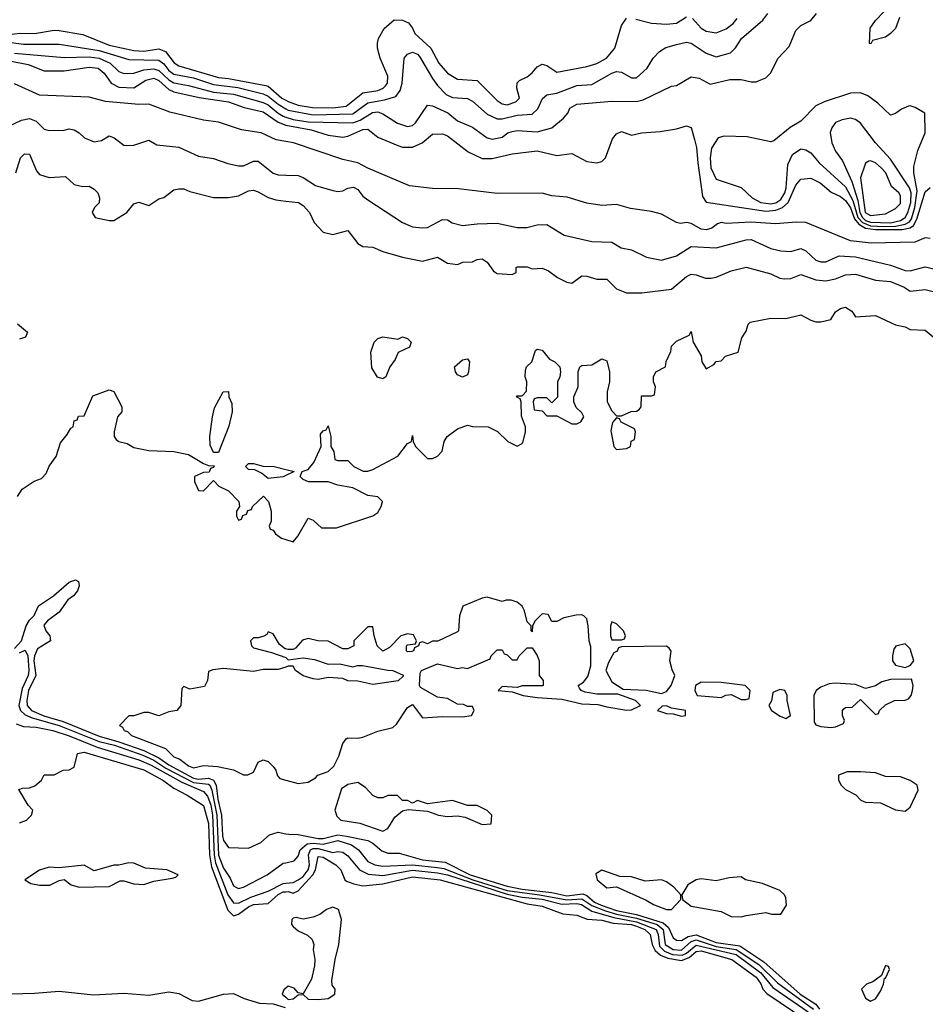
# Model space of a CAD drawing. Header units: inches. Extents: x 2348352 to 2479776, y 460422 to 613655.
# Tile 404 of 590: x 2418931 to 2422570, y 553590 to 557545. Entities that reach past the tile are written whole.
import ezdxf

# ---------------------------------------------------------------- set-up
doc = ezdxf.new("R2010")
doc.units = ezdxf.units.IN
doc.header["$MEASUREMENT"] = 0
doc.layers.add('C4515', color=7, linetype='Continuous')
doc.layers.add('C4525', color=7, linetype='Continuous')

msp = doc.modelspace()

# ---------------------------------------------------------------- linework, layer by layer
at = {"layer": 'C4515', "color": 4}
for points, elevation in [([(2418559.1, 557559.1), (2418585.7, 557530), (2418630, 557500.2), (2418665.7, 557485.7), (2418946.6, 557446.6), (2419090, 557446.9), (2419250, 557421.3), (2419370, 557384.7), (2419490, 557382.4), (2419510, 557367.7), (2419530, 557341.3), (2419550, 557325.8), (2419630, 557311), (2419710, 557285.2), (2419807.2, 557272.8), (2419910, 557246.8), (2419930, 557238), (2419970, 557205), (2420000, 557187.3)], 72), ([(2418643.4, 557563.4), (2418672.2, 557530), (2418690, 557518.5), (2418770, 557497.7), (2418890, 557486), (2418930.3, 557490.3), (2418990, 557488.9), (2419070, 557502.4), (2419090, 557501.6), (2419184.9, 557484.9), (2419290, 557442.6), (2419390, 557420.7), (2419430, 557418.6), (2419490, 557427.9), (2419516.9, 557416.9), (2419552, 557372), (2419570, 557359), (2419730, 557312.7), (2419770, 557309.4), (2419920.4, 557280.4), (2419930, 557277.3), (2419984.9, 557230), (2420000, 557221.9)], 76), ([(2418910, 557411.1), (2419110, 557392.9), (2419210, 557395.4), (2419250, 557390.9), (2419294, 557370), (2419330, 557337.1), (2419350, 557328.2), (2419390, 557330.3), (2419430, 557343.6), (2419470, 557347.5), (2419490, 557341.2), (2419530, 557302.9), (2419550, 557291.8), (2419610, 557281.1), (2419710, 557253.9), (2419790, 557245.2), (2419910, 557212.8), (2419930, 557202.9), (2419969.1, 557169.1), (2419990, 557157.4), (2420000, 557154)], 68), ([(2418890, 557379.3), (2418964.5, 557364.5), (2419030, 557339.5), (2419110, 557339.6), (2419210, 557353.8), (2419246, 557350), (2419270, 557330.4), (2419298.9, 557290), (2419330, 557273.4), (2419390, 557271.3), (2419437.8, 557302.2), (2419470, 557310.2), (2419490, 557300.2), (2419530, 557264.9), (2419550, 557255.6), (2419652.5, 557232.5), (2419770, 557215.4), (2419832.7, 557192.7), (2419910, 557175.2), (2419970, 557133.7), (2420000, 557121.5)], 64), ([(2420000, 557055.3), (2419961.8, 557061.8), (2419901, 557090), (2419822.4, 557102.4), (2419730, 557133.7), (2419670, 557141.7), (2419533.9, 557173.9), (2419450, 557205.3), (2419410, 557204), (2419276.5, 557216.5), (2419210, 557234), (2419010, 557242.3), (2418910, 557287.2)], 56), ([(2418890, 557119.1), (2418938, 557142), (2418970, 557147.7), (2418997.5, 557137.5), (2419030, 557104.9), (2419050, 557100.5), (2419110, 557101), (2419130, 557106), (2419150, 557102.8), (2419170, 557091), (2419191.3, 557070), (2419230, 557054), (2419260.2, 557059.8), (2419290, 557078), (2419310.9, 557070.9), (2419350, 557041), (2419359.8, 557039.8), (2419390, 557040.7), (2419450, 557061), (2419482.5, 557042.5), (2419570, 557033.4), (2419650, 556997.3), (2419710, 556987.3), (2419766.9, 556966.9), (2419810, 556957.3), (2419830, 556957.3), (2419870, 556976.3), (2419890, 556976.3), (2419950, 556928.2), (2419970, 556921.6), (2420000, 556920.5)], 52), ([(2418915.1, 556930), (2418934, 556990), (2418950, 557006), (2418970, 557004.7), (2418998, 556938), (2419010, 556922.8), (2419050, 556910.7), (2419114.8, 556914.8), (2419150, 556882.8), (2419184.7, 556875.3), (2419210, 556876), (2419230, 556864.7), (2419244.7, 556850), (2419251.3, 556830), (2419251, 556809), (2419232, 556790), (2419222, 556770), (2419234, 556750), (2419290, 556738), (2419310, 556738), (2419362, 556770), (2419390, 556804.7), (2419410, 556811.3), (2419450, 556798), (2419490, 556824.7), (2419510, 556831.3), (2419550, 556861), (2419570, 556866), (2419590, 556866), (2419614.4, 556854.4), (2419710, 556830.7), (2419770, 556831), (2419810, 556837.3), (2419850, 556857.3), (2419870, 556860.7), (2419890, 556854), (2419930, 556830.5), (2419960.7, 556820.7), (2420000, 556816.1)], 48), ([(2418922.8, 556322.8), (2418962, 556290), (2418954, 556270), (2418930, 556262)], 44), ([(2418922, 555630), (2418941.2, 555658.8), (2418989.1, 555690.9), (2419018, 555702), (2419038, 555722), (2419049.1, 555750.9), (2419078, 555790), (2419094.6, 555845.4), (2419122, 555878), (2419136.4, 555903.6), (2419146, 555910), (2419150, 555934), (2419162, 555938), (2419167.3, 555952.7), (2419190, 555954), (2419225.6, 556034.4), (2419290, 556058), (2419310, 556052), (2419342, 555990), (2419342, 555970), (2419324.7, 555950), (2419310.8, 555890), (2419311, 555870), (2419318.8, 555858.8), (2419330, 555851), (2419362.5, 555842.5), (2419390, 555826), (2419450, 555814.8), (2419551, 555811), (2419610, 555798), (2419670, 555762), (2419690, 555754), (2419712.7, 555752.7), (2419710, 555746), (2419698, 555742), (2419692.7, 555727.3), (2419670, 555726), (2419634, 555710), (2419634, 555690), (2419650, 555654), (2419670, 555652), (2419710, 555694), (2419731.6, 555671.6), (2419770, 555652), (2419812, 555610), (2419814, 555590), (2419802, 555570), (2419802, 555550), (2419810, 555534), (2419822, 555538), (2419827.3, 555552.7), (2419842, 555558), (2419847.3, 555572.7), (2419862, 555578), (2419866, 555590), (2419911.3, 555631.3), (2419931.3, 555610), (2419942, 555570), (2419942, 555530), (2419934, 555510), (2419938, 555498), (2419950, 555494), (2419959.6, 555479.6), (2419982.5, 555462.5), (2420000, 555456.7)], 44), ([(2420000, 555713.8), (2419990, 555709), (2419930, 555702), (2419903.1, 555723.1), (2419876.4, 555736.4), (2419850, 555738), (2419838, 555750), (2419850, 555762), (2419870, 555762), (2419910, 555750.8), (2419954, 555750), (2420000, 555738.5)], 44), ([(2418910, 555019.1), (2418937.7, 555050), (2418956.8, 555110), (2418970, 555133.4), (2418988.8, 555151.2), (2419006.6, 555190), (2419067.4, 555230), (2419130, 555285.2), (2419154.9, 555294.9), (2419167.9, 555287.9), (2419170.3, 555270.3), (2419163.6, 555250), (2419147.4, 555230), (2419125.1, 555214.9), (2419090, 555164.8), (2419043, 555130), (2419027.9, 555112.1), (2419036.4, 555090), (2419052.4, 555070), (2419054.9, 555050), (2419003, 555017), (2418990.8, 554990), (2418987.9, 554970), (2418995.9, 554910), (2418966.5, 554850), (2418959.2, 554810), (2418960.6, 554790), (2418979, 554770), (2419028.1, 554748.1), (2419106.3, 554726.3), (2419250, 554666.9), (2419330, 554644.2), (2419430, 554608.6), (2419490, 554579.8), (2419530, 554551), (2419630, 554497.7), (2419650, 554494.5), (2419690, 554498.6), (2419710, 554490.1), (2419720.8, 554470), (2419726.6, 554413.4), (2419741.4, 554350), (2419745.8, 554265.8), (2419750, 554248.2), (2419770, 554219.3), (2419850, 554217.3), (2419900.2, 554239.8), (2419935.3, 554270), (2419970, 554280.5), (2420000, 554275)], 36), ([(2420000, 555017.6), (2419998, 555018), (2419975.3, 555035.3), (2419950, 555078), (2419930, 555086), (2419924.7, 555075.3), (2419911.6, 555068.4), (2419890, 555062), (2419870, 555062), (2419858, 555050), (2419862, 555030), (2419870, 555022), (2419942.8, 555002.8), (2420000, 554982.7)], 44), ([(2418930, 555000.9), (2418952.8, 555012.8), (2418963.5, 554990), (2418968.2, 554930), (2418964.7, 554910), (2418941.6, 554858.4), (2418927.7, 554790), (2418934.4, 554770), (2418952.5, 554752.5), (2418980.5, 554740.5), (2419090, 554710.1), (2419250, 554645), (2419312, 554630), (2419425.7, 554590), (2419470.1, 554570.1), (2419518.4, 554538.4), (2419630, 554480.5), (2419690, 554474.3), (2419695.2, 554470), (2419703.6, 554450), (2419722.9, 554350), (2419730, 554188.2), (2419750, 554136.4), (2419776.7, 554096.7), (2419790, 554064.9), (2419799.9, 554059.9), (2419810, 554055.5), (2419830, 554060.4), (2419925.2, 554110), (2419990, 554156), (2420000, 554158.2)], 32), ([(2420000, 554944.5), (2419970, 554934), (2419910, 554934.5), (2419870, 554927), (2419750, 554938), (2419707.3, 554932.7), (2419690, 554926), (2419686, 554890), (2419674, 554866), (2419615.3, 554855.3), (2419590, 554866), (2419582, 554858), (2419578.8, 554790), (2419562, 554770), (2419530, 554764), (2419490, 554749), (2419450, 554762), (2419430, 554762), (2419390, 554748.7), (2419370, 554748), (2419332, 554710), (2419343.5, 554703.5), (2419350.8, 554690), (2419364.9, 554684.9), (2419380.4, 554670), (2419517.4, 554617.4), (2419550, 554583.8), (2419574.3, 554574.3), (2419610, 554547.8), (2419630, 554539.2), (2419670, 554549.3), (2419725.4, 554545.4), (2419790, 554531.3), (2419830, 554511.3), (2419848.4, 554511.6), (2419870, 554522), (2419890, 554562), (2419910, 554571.3), (2419930, 554564.7), (2419950, 554544.7), (2419961, 554530), (2419967.1, 554507.1), (2419976.9, 554496.9), (2420000, 554490.3)], 44), ([(2418916.3, 554716.3), (2418945.8, 554705.8), (2418997.4, 554702.6), (2419064, 554690), (2419130, 554668.4), (2419242.6, 554622.6), (2419410, 554571.4), (2419459, 554550), (2419582, 554482), (2419670, 554444.9), (2419686.2, 554426.2), (2419699.4, 554390), (2419706.1, 554350), (2419711.9, 554190), (2419718.1, 554158.1), (2419767.3, 554030), (2419790, 553997), (2419810, 553995.6), (2419859.9, 554020.1), (2419930, 554043.6), (2419990, 554074.3), (2420000, 554075.6)], 28), ([(2418930, 554319.3), (2418959, 554330), (2418978, 554350), (2418984, 554370), (2418965.2, 554390), (2418927.3, 554452.7), (2418942, 554458), (2418970, 554458.8), (2418992.1, 554467.9), (2419019, 554490), (2419030, 554512), (2419070, 554511.3), (2419106, 554530), (2419130, 554532), (2419150, 554542), (2419163.2, 554596.8), (2419190, 554602), (2419430, 554532), (2419506, 554490), (2419550, 554458), (2419604, 554430), (2419670, 554388), (2419690, 554316), (2419694.4, 554190), (2419702.4, 554142.4), (2419767.9, 553967.9), (2419790, 553944.5), (2419810, 553951.3), (2419850, 553981.1), (2419870, 553990.2), (2419930, 553994.4), (2419969.4, 554030.6), (2419990, 554040.9), (2420000, 554041.6)], 24), ([(2418850, 553631), (2418990, 553634.7), (2419090, 553642.7), (2419228.2, 553628.2), (2419350, 553634.5), (2419450, 553626.4), (2419530, 553639.3), (2419570, 553632.5), (2419624.7, 553604.7), (2419650, 553601.8), (2419750.3, 553630.3), (2419790, 553632.4), (2419833.3, 553613.3), (2419894.8, 553594.8), (2419950, 553591), (2419997.4, 553577.4)], 16), ([(2420000, 553653.8), (2419992.7, 553647.3), (2419986.4, 553630), (2420000, 553617.8)], 24)]:
    msp.add_lwpolyline(points, dxfattribs=dict(at, elevation=elevation))
for points, elevation in [([(2419710, 555806), (2419696.4, 555836.4), (2419695.3, 555870), (2419705.2, 555950), (2419713.6, 555986.4), (2419748.7, 556050), (2419770, 556052), (2419772, 556030), (2419783.6, 556003.6), (2419784.7, 555970), (2419772, 555912), (2419730, 555806)], 44), ([(2419370, 554157.6), (2419330, 554148.7), (2419310, 554149), (2419230, 554125.2), (2419190, 554149), (2419090, 554137.2), (2419050, 554141.2), (2419010, 554129), (2418952, 554090), (2418975.3, 554075.3), (2419010, 554068.2), (2419051.9, 554068.1), (2419090, 554086.8), (2419110, 554091), (2419138, 554070), (2419170, 554060.4), (2419290, 554062.8), (2419334.6, 554085.4), (2419350, 554086), (2419390, 554073.4), (2419430, 554070.8), (2419470, 554084.9), (2419544, 554096), (2419559, 554101), (2419568, 554110), (2419522, 554130), (2419436.9, 554136.9), (2419390, 554156.9)], 24)]:
    msp.add_lwpolyline(points, close=True, dxfattribs=dict(at, elevation=elevation))
at = {"layer": 'C4525', "color": 4}
for points, elevation in [([(2420000, 557154), (2420030, 557144), (2420090, 557135.3), (2420270, 557130.2), (2420299.1, 557140.9), (2420348.2, 557171.8), (2420370, 557174.3), (2420390, 557166.4), (2420449.3, 557129.3), (2420490, 557116.5), (2420510, 557120.4), (2420522, 557130), (2420570, 557201), (2420590, 557199.1), (2420651.3, 557171.3), (2420690, 557139.1), (2420750, 557113.4), (2420810, 557070.6), (2420830, 557064.4), (2420870, 557072.7), (2420893.2, 557090), (2420910, 557096.5), (2420930, 557099.5), (2421010, 557094.9), (2421069.7, 557110.3), (2421116, 557150), (2421133.2, 557170), (2421141.2, 557190), (2421170, 557205.5), (2421310, 557218), (2421410, 557216.4), (2421436.3, 557223.7), (2421550, 557278), (2421570, 557281), (2421630, 557314.8), (2421662, 557310), (2421706, 557286), (2421784.7, 557304.7), (2421830, 557304.7), (2421870, 557296), (2421890, 557296), (2421910, 557302.8), (2421930, 557311.3), (2421948.7, 557330), (2421979, 557390), (2422023.2, 557436.8), (2422050, 557501), (2422070, 557521), (2422110, 557542), (2422133.2, 557570)], 68), ([(2420000, 557187.3), (2420010, 557181.5), (2420110, 557162.3), (2420270, 557167.3), (2420330, 557211.3), (2420397.1, 557222.9), (2420443, 557237), (2420460.1, 557259.9), (2420468.4, 557290), (2420475.6, 557390), (2420490, 557406), (2420510, 557414.9), (2420530, 557406.7), (2420537.7, 557397.7), (2420590, 557308.7), (2420610, 557280.4), (2420644.5, 557244.5), (2420670, 557232.7), (2420730, 557228.2), (2420750, 557217.1), (2420810, 557164.9), (2420850, 557146.7), (2420870, 557147.2), (2420930, 557160.9), (2420990, 557165.7), (2421013.7, 557186.3), (2421031.5, 557228.5), (2421050, 557243), (2421090, 557250.4), (2421170, 557280.7), (2421230, 557284), (2421310.7, 557330.7), (2421330, 557336.3), (2421350, 557334), (2421390, 557310.8), (2421410, 557310.8), (2421452.7, 557350), (2421477.2, 557390), (2421502.5, 557417.5), (2421527.3, 557432.7), (2421570, 557445.5), (2421610, 557454.4), (2421630, 557450.4), (2421690, 557410.6), (2421730, 557395.5), (2421787.9, 557412.1), (2421808.1, 557431.9), (2421832, 557470), (2421917.5, 557542.5), (2421938, 557570)], 72), ([(2420000, 557221.9), (2420010, 557216.5), (2420050, 557202.2), (2420108, 557192), (2420190, 557191), (2420242.5, 557197.5), (2420310, 557251.7), (2420370, 557260.9), (2420392, 557270), (2420400.7, 557279.3), (2420409.6, 557290), (2420410, 557318), (2420379.6, 557390), (2420369.5, 557430), (2420369.5, 557450.5), (2420373.2, 557470), (2420395.3, 557510), (2420435.3, 557544.7), (2420470, 557542.8), (2420493, 557533), (2420510, 557511.3), (2420519.1, 557490), (2420583.8, 557430), (2420615.5, 557370), (2420650, 557330.5), (2420690, 557306.7), (2420770, 557300.5), (2420850, 557220.5), (2420870, 557206.7), (2420890, 557203.1), (2420925.1, 557214.9), (2420939.3, 557230), (2420929.2, 557270), (2420930, 557291.3), (2420939.3, 557300.7), (2420970, 557314.8), (2420990, 557331), (2421010, 557356), (2421030, 557366.8), (2421050, 557361), (2421090, 557334.8), (2421210, 557357.6), (2421250, 557368.9), (2421289.5, 557390), (2421322.9, 557430), (2421350, 557522), (2421370, 557551.3)], 76), ([(2421407.3, 557547.3), (2421470.5, 557530.5), (2421530, 557526.4), (2421570, 557530.7), (2421610, 557556.3)], 76), ([(2421634.8, 557550), (2421670, 557510.6), (2421690, 557498.4), (2421730, 557492.7), (2421770, 557508), (2421798, 557530), (2421814, 557550)], 76), ([(2422466, 557554), (2422450.6, 557509.4), (2422430.8, 557489.2), (2422410, 557475.3), (2422358, 557462), (2422352, 557448), (2422346, 557450), (2422349.3, 557510.7), (2422370, 557542), (2422403.1, 557576.9)], 64), ([(2420000, 557121.5), (2420001.1, 557121.1), (2420102.4, 557102.4), (2420170, 557080.8), (2420230, 557072.9), (2420250, 557076.5), (2420310, 557104.4), (2420330, 557104.9), (2420370, 557073), (2420450, 557039.1), (2420470, 557033.4), (2420510, 557033), (2420549, 557050), (2420590, 557084.7), (2420630, 557086), (2420650, 557078.8), (2420733.8, 557013.8), (2420790, 556987), (2420830, 556987.2), (2420910, 557005.7), (2421010, 557018.7), (2421090, 556999.3), (2421150, 557007.7), (2421210, 556974.9), (2421250, 556970.4), (2421270, 556975.5), (2421284.5, 556990), (2421313.4, 557066.6), (2421330, 557086.8), (2421350, 557096), (2421390, 557081), (2421430, 557091), (2421504.7, 557095.3), (2421570, 557106), (2421610, 557118), (2421630, 557111.3), (2421643.4, 557063.4), (2421651.2, 557031.2), (2421655.6, 556970), (2421675.1, 556835.1), (2421690, 556812), (2421930, 556776.2), (2421970, 556779.2), (2421996, 556790), (2422019.8, 556810), (2422050, 556880.5), (2422070, 556903.8), (2422110, 556908.2), (2422147.3, 556890), (2422192.3, 556852.3), (2422230, 556834.3), (2422250, 556819.1), (2422270, 556789.1), (2422285.4, 556745.4), (2422303.4, 556723.4), (2422330, 556708), (2422370, 556701.5), (2422477.6, 556702.4), (2422510, 556708.5), (2422522.3, 556717.7), (2422536.9, 556743.1), (2422570, 556854), (2422590, 556870.4)], 64), ([(2422590, 556666.4), (2422570, 556668.2), (2422528.5, 556651.5), (2422352.1, 556647.9), (2422270, 556657.3), (2422090, 556730.4), (2422052, 556732), (2421970, 556724.6), (2421869, 556731), (2421770, 556726), (2421749.6, 556730.4), (2421734.6, 556725.4), (2421712.9, 556707.1), (2421690, 556701), (2421670, 556704), (2421630, 556726.8), (2421610, 556730.7), (2421586, 556726), (2421570, 556730.8), (2421510, 556764), (2421470, 556774.4), (2421386, 556786), (2421330, 556802), (2421270, 556798), (2421210, 556808), (2421131.7, 556831.7), (2421070, 556837), (2421030, 556848.4), (2420850, 556847.2), (2420694.2, 556865.8), (2420590, 556866.8), (2420497.5, 556877.5), (2420330, 556948.4), (2420290, 556970.3), (2420230, 556983.8), (2420030.8, 557050), (2420000, 557055.3)], 56), ([(2420000, 556920.5), (2420050, 556918.8), (2420070, 556911), (2420119.5, 556879.5), (2420190, 556858.4), (2420210, 556854.4), (2420230, 556857.1), (2420250, 556868), (2420272.7, 556872.7), (2420290, 556862.8), (2420310, 556836), (2420330, 556821), (2420470, 556730.6), (2420510, 556713), (2420550, 556708.2), (2420570, 556710.4), (2420630, 556742.8), (2420650, 556740.7), (2420668.5, 556728.5), (2420710, 556718), (2420770, 556725.5), (2420850, 556727.7), (2420930, 556710.4), (2420969.6, 556710.4), (2421010, 556720.7), (2421050, 556722.8), (2421119.1, 556679.1), (2421230, 556653.4), (2421310, 556650.7), (2421348.3, 556628.3), (2421390, 556620.7), (2421450, 556591), (2421510, 556578.8), (2421570, 556596.3), (2421630, 556634.4), (2421730, 556628.8), (2421850, 556661.3), (2421870, 556662), (2421950, 556626.4), (2421990, 556617.1), (2422030, 556613.4), (2422070, 556625.5), (2422090, 556616.3), (2422130, 556579.3), (2422150, 556572.4), (2422170, 556572.7), (2422224.2, 556595.8), (2422290, 556592.7), (2422430, 556558.3), (2422490, 556537), (2422510, 556535.8), (2422570, 556552.4), (2422610, 556543)], 52), ([(2420000, 556816.1), (2420051.3, 556810), (2420070, 556798.8), (2420096, 556770), (2420114.8, 556730), (2420150, 556690.8), (2420190, 556682), (2420250, 556698.8), (2420290, 556646), (2420310, 556634), (2420350, 556630.6), (2420390, 556613.4), (2420470, 556590.7), (2420550, 556574.8), (2420610, 556590.8), (2420650, 556567.3), (2420690, 556561), (2420711.3, 556571.3), (2420750, 556572), (2420770, 556582), (2420790, 556584.7), (2420810, 556571), (2420835.3, 556535.3), (2420850, 556526), (2420910, 556522), (2420926, 556530), (2420926, 556550), (2420930, 556552), (2420970, 556552), (2420990, 556544.7), (2421030, 556546.8), (2421055.9, 556535.9), (2421092, 556510), (2421130, 556491), (2421150, 556486), (2421190, 556516), (2421210, 556514.8), (2421250, 556502.8), (2421290, 556502.8), (2421330, 556464), (2421370, 556448), (2421431.7, 556448.3), (2421550, 556462.8), (2421610, 556514), (2421630, 556522.8), (2421650, 556520.7), (2421687.1, 556507.1), (2421710, 556507.3), (2421730, 556510.7), (2421790, 556536), (2421850, 556550.7), (2421950, 556524), (2421986.2, 556506.2), (2422003.4, 556503.4), (2422030, 556504.9), (2422070, 556522), (2422130, 556499.3), (2422170, 556496.4), (2422210, 556503.8), (2422250, 556520.5), (2422290, 556523), (2422370, 556498), (2422430, 556492.7), (2422486, 556470), (2422510, 556454.8), (2422570, 556460.5), (2422630, 556446.8)], 48), ([(2420000, 555456.7), (2420030, 555446.8), (2420049.2, 555470), (2420090, 555542), (2420110, 555534), (2420143.6, 555503.6), (2420203.6, 555503.6), (2420350, 555551.3), (2420370, 555564.7), (2420384, 555590), (2420388.7, 555610), (2420370, 555628.7), (2420330, 555633.2), (2420270, 555664), (2420210, 555675.3), (2420170, 555688.7), (2420092, 555688), (2420070, 555698), (2420058, 555710), (2420066, 555730), (2420090, 555738), (2420113.6, 555766.4), (2420142, 555830), (2420140.4, 555879.6), (2420150, 555894), (2420162, 555898), (2420170, 555914), (2420182, 555870), (2420182, 555830), (2420194, 555810), (2420198, 555778), (2420210, 555774), (2420250, 555774), (2420274, 555750), (2420311.6, 555731.6), (2420330, 555731.3), (2420350, 555738), (2420450, 555791.3), (2420490, 555842), (2420506, 555850), (2420510, 555874), (2420512, 555850), (2420522, 555830), (2420570, 555782), (2420590, 555782), (2420610, 555792), (2420628.9, 555811.1), (2420637.2, 555850), (2420649.5, 555870.5), (2420690, 555901), (2420730, 555916), (2420750, 555911.3), (2420814, 555910), (2420850.9, 555890.9), (2420892, 555850), (2420930, 555831.3), (2420950, 555842), (2420954, 555850), (2420964, 555890), (2420964, 555910), (2420947.3, 555952.7), (2420946, 556010), (2420942, 556022), (2420928, 556030), (2420930, 556034), (2420950, 556034), (2420967.3, 556052.7), (2420968.7, 556090), (2420962, 556110), (2420963.1, 556136.9), (2420968, 556150), (2420988.9, 556171.1), (2421004, 556216), (2421010, 556222), (2421030, 556218), (2421060.7, 556180.7), (2421082, 556170), (2421102, 556150), (2421104.7, 556130), (2421102, 556110), (2421092, 556090), (2421092, 556028), (2421070, 556006), (2421050, 556026), (2421010, 556026), (2420998, 556022), (2420994, 556010), (2420998, 555978), (2421030, 555974), (2421050, 555954), (2421090, 555954), (2421150, 555922), (2421170, 555922), (2421186, 555930), (2421198, 555950), (2421190, 555966), (2421167.3, 555987.3), (2421158, 556010), (2421158, 556030), (2421175.3, 556070), (2421175.3, 556130), (2421182, 556150), (2421190, 556156), (2421230, 556158), (2421270, 556182), (2421290, 556174), (2421301, 556130), (2421301, 556090), (2421291.3, 556050), (2421292, 556010), (2421310, 555974), (2421330, 555954), (2421350, 555954), (2421388.4, 555971.6), (2421410, 555972), (2421420.4, 555979.6), (2421428, 555990), (2421430, 556034), (2421470, 556034), (2421482, 556038), (2421486, 556070), (2421478, 556090), (2421478, 556110), (2421488, 556130), (2421526, 556150), (2421528.4, 556171.6), (2421547.3, 556212.7), (2421550, 556234), (2421570, 556254), (2421622, 556278), (2421630, 556292), (2421638, 556250), (2421670, 556194), (2421672, 556170), (2421690, 556142), (2421720.4, 556159.6), (2421730, 556172), (2421750, 556174), (2421767.3, 556192.7), (2421818, 556210), (2421833.6, 556266.4), (2421850, 556294), (2421858, 556322), (2421866, 556330), (2421950, 556346), (2422010, 556344), (2422070, 556358.8), (2422110, 556337.3), (2422130, 556330.7), (2422150, 556330.7), (2422190, 556341), (2422210, 556371), (2422230, 556384.7), (2422250, 556390.8), (2422274.4, 556374.4), (2422290, 556352), (2422370, 556357.3), (2422450, 556318.8), (2422490, 556310.8), (2422510, 556301), (2422570, 556298), (2422610, 556264.7)], 44), ([(2420000, 555738.5), (2420034, 555730), (2420000, 555713.8)], 44), ([(2420000, 554490.3), (2420050, 554476), (2420090, 554482), (2420120.4, 554499.6), (2420129.3, 554510.7), (2420170, 554524.7), (2420193.6, 554546.4), (2420213.6, 554586.4), (2420230, 554638), (2420243.6, 554656.4), (2420250, 554660.7), (2420290, 554658.8), (2420310, 554662.8), (2420370, 554686.8), (2420430, 554701), (2420445.6, 554714.4), (2420490, 554782), (2420510, 554794), (2420550, 554741), (2420630, 554746), (2420710, 554744.7), (2420746, 554750), (2420758, 554770), (2420750, 554786), (2420730, 554786), (2420714.6, 554794.6), (2420690, 554795.3), (2420650, 554818), (2420610, 554824), (2420542, 554862), (2420538, 554870), (2420540.4, 554919.6), (2420546, 554930), (2420610, 554958), (2420690, 554938), (2420710, 554942), (2420730, 554938), (2420822, 554978), (2420826, 554990), (2420850, 555014), (2420870, 555014), (2420878, 554998), (2420890, 554994), (2420910, 554974), (2420930, 554974), (2420938, 554990), (2420970, 555022), (2420990, 555022), (2421010.7, 554990.7), (2421018, 554970), (2421018, 554910), (2421034, 554890), (2421034, 554870), (2421031.1, 554868.9), (2420950, 554868.7), (2420930, 554862), (2420870, 554866), (2420854, 554850), (2420910, 554844.7), (2420954, 554830), (2421010, 554822), (2421110, 554814.8), (2421190, 554796.3), (2421254.4, 554794.4), (2421290, 554784), (2421370, 554771.3), (2421390, 554772), (2421426, 554790), (2421406, 554810), (2421335.3, 554835.3), (2421250, 554835.1), (2421203.7, 554843.7), (2421188, 554850), (2421180.2, 554860.2), (2421175.3, 554870), (2421196.2, 554883.8), (2421214, 554906), (2421226.6, 554950), (2421226.3, 555026.3), (2421219.3, 555050), (2421216, 555110), (2421210, 555138), (2421198, 555150), (2421190, 555154), (2421167.1, 555152.9), (2421118, 555142), (2421090, 555128), (2421070, 555128), (2421055.3, 555155.3), (2421030, 555158), (2421002, 555130), (2420992, 555110), (2420990, 555086), (2420986, 555090), (2420986, 555110), (2420970, 555126), (2420959.3, 555170), (2420950, 555188.7), (2420930, 555205.2), (2420906.4, 555213.6), (2420886.4, 555213.6), (2420870, 555208), (2420810, 555225.2), (2420790, 555221.2), (2420711.6, 555188.4), (2420698, 555150), (2420694, 555090), (2420690, 555086), (2420611.1, 555048.9), (2420590, 555048), (2420570, 555038), (2420550, 555046), (2420538, 555042), (2420534, 555030), (2420518, 555022), (2420514, 555010), (2420507.3, 555007.3), (2420490, 555006), (2420486, 555010), (2420486, 555030), (2420490, 555034), (2420522, 555038), (2420526, 555050), (2420514, 555074), (2420490, 555078), (2420462, 555070), (2420416.9, 555023.1), (2420390, 555008), (2420368, 555030), (2420355.3, 555070), (2420350, 555106), (2420330, 555106), (2420274, 555050), (2420274, 555030), (2420250, 555018), (2420230, 555018), (2420170, 555049), (2420129.3, 555049.3), (2420090, 555059), (2420067.5, 555052.5), (2420039.8, 555020.2), (2420030, 555015.3), (2420010, 555015.3), (2420000, 555017.6)], 44), ([(2420000, 554982.7), (2420002, 554982), (2420010, 554974), (2420070, 554981), (2420115.2, 554975.2), (2420170, 554956), (2420218, 554958), (2420270, 554944.7), (2420289.1, 554950.9), (2420309.1, 554950.9), (2420410, 554931.3), (2420431.1, 554931.1), (2420471.6, 554911.6), (2420471.6, 554908.4), (2420451.3, 554888.7), (2420350, 554874), (2420290, 554888), (2420250, 554888.7), (2420230, 554899), (2420170, 554902.7), (2420130, 554895.1), (2420110, 554897), (2420069.6, 554909.6), (2420039, 554930), (2420030, 554948), (2420010, 554948), (2420000, 554944.5)], 44), ([(2420000, 554275), (2420012.7, 554272.7), (2420050, 554272.2), (2420130, 554255.9), (2420150, 554255.9), (2420209.9, 554270.1), (2420244.7, 554264.7), (2420330, 554247.2), (2420350, 554236.5), (2420386.4, 554206.4), (2420410, 554197.2), (2420456.3, 554196.3), (2420550.2, 554170.2), (2420640.2, 554160.2), (2420741.7, 554110), (2420890, 554063.6), (2420950, 554051.7), (2421070, 554038.7), (2421130, 554025.6), (2421193.5, 554033.5), (2421210, 554026.9), (2421240.6, 554000.6), (2421267.7, 553987.7), (2421330, 553966.4), (2421410, 553950.1), (2421516.9, 553916.9), (2421537.7, 553897.7), (2421557.3, 553857.3), (2421570, 553847.2), (2421590, 553846.5), (2421617.9, 553862.1), (2421650, 553868.6), (2421730, 553838.2), (2421824.3, 553824.3), (2421920.8, 553760.8), (2422067.1, 553630), (2422130.5, 553590.5), (2422144.7, 553570)], 36), ([(2420000, 554158.2), (2420034.2, 554165.8), (2420050, 554184.7), (2420058.3, 554210), (2420086.3, 554233.7), (2420110, 554237.3), (2420150, 554232.4), (2420210, 554247.8), (2420264.9, 554230), (2420293, 554210), (2420330, 554163.8), (2420358, 554150), (2420390, 554145.2), (2420509.9, 554150.1), (2420610, 554139.8), (2420634.8, 554134.8), (2420751.4, 554090), (2420890, 554046.8), (2421020.5, 554030), (2421129.3, 554009.3), (2421190, 554012.7), (2421230, 553985.9), (2421285.2, 553965.2), (2421330, 553951.6), (2421410, 553935.8), (2421492.1, 553910), (2421516.8, 553890), (2421525.1, 553830), (2421557.1, 553810), (2421590, 553807.3), (2421630, 553841.4), (2421650, 553848.1), (2421730, 553821.4), (2421810.4, 553810.4), (2421901.8, 553750), (2421976.3, 553676.3), (2422121.2, 553570)], 32), ([(2420000, 554075.6), (2420030, 554079.6), (2420050, 554089.2), (2420070, 554103.2), (2420090.6, 554130), (2420095.4, 554150), (2420091.4, 554190), (2420099.8, 554210), (2420110, 554215.3), (2420130, 554216), (2420190, 554199.5), (2420210, 554203.8), (2420230, 554200.4), (2420250, 554186.4), (2420297, 554130), (2420331.8, 554111.8), (2420390, 554107.2), (2420510, 554128.9), (2420610, 554117.9), (2420650, 554109.5), (2420890, 554032.3), (2420950, 554019.9), (2421030, 554012.1), (2421110, 553992.5), (2421170, 553994.2), (2421188.2, 553990), (2421230, 553963.9), (2421318.3, 553938.3), (2421410, 553921), (2421489.2, 553890), (2421497.4, 553870), (2421502.8, 553822.8), (2421522.5, 553802.5), (2421554.4, 553790), (2421593.3, 553786.7), (2421610, 553794.5), (2421650, 553827.2), (2421810.2, 553790), (2421910, 553715.9), (2421957.5, 553657.5), (2422099.2, 553559.2)], 28), ([(2420000, 554041.6), (2420010, 554042.3), (2420030, 554036.5), (2420050, 554046), (2420108.4, 554110), (2420119.1, 554130), (2420130, 554183.8), (2420150, 554180.7), (2420201.1, 554150), (2420222, 554130), (2420238, 554090), (2420244, 554084), (2420274.2, 554074.2), (2420310, 554066), (2420390, 554074), (2420510, 554101.2), (2420621, 554090), (2420970, 553993), (2421030, 553984.4), (2421113.7, 553953.7), (2421170, 553947.7), (2421211.5, 553931.5), (2421270, 553927.7), (2421316.2, 553916.2), (2421389.9, 553910.1), (2421410, 553903.5), (2421443.1, 553890), (2421457.3, 553877.3), (2421464.4, 553870), (2421472.3, 553830), (2421485.2, 553805.2), (2421506.7, 553786.7), (2421535.1, 553775.1), (2421590, 553765.1), (2421621.8, 553778.2), (2421650, 553802), (2421670, 553803.9), (2421793.1, 553770), (2421890, 553698.6), (2421910, 553671.8), (2421918, 553650), (2421932.9, 553632.9), (2422090, 553527.6)], 24), ([(2420000, 553617.8), (2420010, 553608.9), (2420030, 553611.9), (2420050, 553627.1), (2420070, 553629), (2420090, 553610.2), (2420130, 553608.9), (2420170, 553613), (2420197, 553630), (2420199.3, 553650), (2420186.8, 553666.8), (2420185.4, 553685.4), (2420198.7, 553770), (2420214, 553830), (2420224.5, 553930), (2420212.3, 553970), (2420190, 553979.2), (2420164, 553970), (2420137.3, 553950), (2420110, 553939.1), (2420070, 553932), (2420042.2, 553937.8), (2420030, 553936.3), (2420024.6, 553930), (2420022.7, 553910), (2420030, 553901.7), (2420050, 553885.4), (2420087.1, 553867.1), (2420105.7, 553850), (2420112.9, 553830), (2420110.2, 553810), (2420116.9, 553770), (2420116.1, 553743.9), (2420103.1, 553690), (2420070, 553632), (2420050, 553635.6), (2420033.8, 553653.8), (2420010, 553662.5), (2420000, 553653.8)], 24)]:
    msp.add_lwpolyline(points, dxfattribs=dict(at, elevation=elevation))
for points, elevation in [([(2422310, 557251.3), (2422270, 557249.6), (2422164.4, 557215.6), (2422130, 557199.3), (2422070, 557137.2), (2422027.5, 557112.5), (2421962, 557058), (2421950, 557054), (2421854.2, 557074.2), (2421762.5, 557077.5), (2421738, 557070), (2421710.9, 557029.1), (2421706, 556990), (2421708.4, 556950), (2421730, 556904.7), (2421830, 556871.3), (2421874.8, 556830), (2421910, 556810.4), (2421950, 556805), (2421970, 556809.3), (2421990, 556823.2), (2422005.6, 556850), (2422010.7, 556870), (2422017.2, 556962.8), (2422037, 557003), (2422070, 557026.8), (2422090, 557022.8), (2422110.7, 557010.7), (2422144, 556970), (2422250, 556873.1), (2422278.4, 556818.4), (2422299.7, 556750), (2422317.9, 556730), (2422350, 556717.3), (2422406.4, 556713.6), (2422450, 556715.1), (2422490, 556723.4), (2422506.4, 556733.6), (2422514.7, 556745.3), (2422528.4, 556790), (2422537.5, 556857.5), (2422524.7, 556930), (2422524.8, 556955.2), (2422540.2, 557019.8), (2422569.5, 557090), (2422568.9, 557168.9), (2422530, 557192.7), (2422510, 557199.3), (2422502.5, 557197.5), (2422474, 557186), (2422450, 557168), (2422430, 557162), (2422379, 557210), (2422338.9, 557238.9)], 68), ([(2422270, 557149.4), (2422236.7, 557143.3), (2422210, 557132.3), (2422194, 557110), (2422187.9, 557092.1), (2422194.4, 557050), (2422210, 557017.3), (2422237.6, 556977.6), (2422274.9, 556894.9), (2422298.5, 556818.5), (2422307.4, 556770), (2422317.3, 556750), (2422330, 556738.5), (2422350, 556731.7), (2422430, 556729.3), (2422470, 556738.8), (2422490, 556750.3), (2422500.6, 556770), (2422511.9, 556810), (2422513, 556850), (2422507, 556870), (2422430, 556985.1), (2422369.6, 557050), (2422310, 557129.3), (2422290, 557143.7)], 72), ([(2422350, 556978), (2422343.8, 556976.2), (2422330, 556969), (2422310.3, 556909.7), (2422329, 556770), (2422350, 556758.7), (2422410, 556765.5), (2422450, 556786), (2422470, 556806), (2422470, 556838), (2422464, 556850), (2422435.1, 556875.1), (2422411.2, 556930), (2422393.3, 556950), (2422370, 556969.6)], 76), ([(2420390, 556102), (2420368.9, 556108.9), (2420346, 556146), (2420342, 556210), (2420355.3, 556250), (2420370, 556264.7), (2420390, 556271), (2420450, 556262), (2420470, 556271), (2420490, 556264.7), (2420504.7, 556250), (2420498, 556230), (2420451.6, 556208.4), (2420439.8, 556180.2), (2420418, 556150), (2420402, 556110)], 44), ([(2420710, 556108.7), (2420690, 556118), (2420682, 556130), (2420678, 556150), (2420710, 556178), (2420730, 556182), (2420738, 556170), (2420734.8, 556130), (2420730, 556118)], 44), ([(2421330, 555946), (2421312.7, 555927.3), (2421306, 555894), (2421318, 555830), (2421330, 555818), (2421370, 555822), (2421386, 555830), (2421388.4, 555851.6), (2421402, 555858), (2421406, 555890), (2421402, 555902), (2421348.4, 555928.4), (2421342, 555942)], 44), ([(2421310, 555126), (2421304.7, 555110), (2421304.7, 555070), (2421310, 555054), (2421350, 555054), (2421362, 555058), (2421366, 555070), (2421358, 555090), (2421330, 555118)], 44), ([(2421530, 555028), (2421350, 555026), (2421338, 555022), (2421332, 555008), (2421318, 555002), (2421296.9, 554963.1), (2421286.8, 554930), (2421310, 554884.7), (2421356, 554856), (2421448.9, 554851.1), (2421510, 554838.8), (2421530, 554846), (2421549.2, 554870), (2421564, 554910), (2421552.9, 554932.9), (2421544, 554970), (2421548.4, 555008.4), (2421540.4, 555020.4)], 44), ([(2422490, 555038), (2422451.6, 555028.4), (2422443.6, 555016.4), (2422438, 554990), (2422438, 554970), (2422450, 554952), (2422490, 554942), (2422510, 554951.3), (2422524, 554970), (2422510, 555018)], 44), ([(2421670, 554884), (2421646.8, 554870), (2421644, 554850), (2421654, 554830), (2421750, 554822), (2421768.4, 554831.6), (2421790, 554834), (2421830, 554814), (2421850, 554814), (2421862, 554818), (2421866, 554850), (2421846, 554870), (2421750, 554882)], 44), ([(2422515.3, 554895.3), (2422430, 554894), (2422395.3, 554884.7), (2422370, 554868.7), (2422330, 554858), (2422290, 554874), (2422210, 554879.3), (2422183.4, 554876.6), (2422150, 554864), (2422131.3, 554850), (2422122.8, 554830), (2422123.5, 554723.5), (2422130, 554712), (2422150, 554706), (2422190, 554701), (2422210, 554704.7), (2422242, 554718), (2422246, 554730), (2422238, 554750), (2422238, 554770), (2422243.1, 554776.9), (2422250, 554782), (2422276.4, 554783.6), (2422310, 554814), (2422370, 554754), (2422382, 554758), (2422386, 554770), (2422410, 554792), (2422446, 554810), (2422490, 554811.3), (2422503.1, 554816.9), (2422514, 554830), (2422519, 554850), (2422522, 554870)], 44), ([(2421985.4, 554854.6), (2421958, 554842), (2421951.6, 554808.4), (2421942, 554790), (2421952, 554770), (2421987.1, 554747.1), (2422010, 554738), (2422028, 554750), (2422015.3, 554810), (2422015.3, 554830), (2422006, 554850)], 44), ([(2421530, 554788), (2421512.7, 554787.3), (2421494, 554770), (2421530, 554758), (2421556.9, 554756.9), (2421590, 554747.3), (2421606, 554750), (2421606, 554770), (2421550, 554779)], 44), ([(2422310, 554524), (2422256.9, 554523.1), (2422222, 554510), (2422222, 554490), (2422232, 554470), (2422250, 554452), (2422290.6, 554430.6), (2422311.3, 554410), (2422330, 554402), (2422390, 554398.8), (2422450, 554370.8), (2422490, 554366), (2422510, 554382), (2422542, 554450), (2422538, 554470), (2422510, 554489), (2422470, 554504), (2422410, 554505.2), (2422370, 554519)], 44), ([(2420290, 554481.2), (2420250, 554472.7), (2420224.9, 554455.1), (2420198, 554370), (2420205.2, 554345.2), (2420221, 554330), (2420297.7, 554317.7), (2420390, 554285.2), (2420410, 554295.5), (2420438.3, 554341.7), (2420470, 554366.8), (2420492.7, 554372.7), (2420570, 554366), (2420614, 554350), (2420650, 554344), (2420690, 554346.8), (2420721, 554341), (2420790, 554312), (2420826, 554314), (2420828, 554350), (2420810, 554368), (2420770, 554388), (2420730, 554388), (2420670, 554408), (2420570, 554395.3), (2420530, 554408), (2420510, 554398), (2420490, 554408), (2420470, 554408), (2420448.9, 554428.9), (2420410, 554429), (2420390, 554419), (2420370, 554419), (2420350, 554428.7), (2420320.2, 554460.2)], 44), ([(2421270, 554128), (2421246.4, 554113.6), (2421251.3, 554090), (2421290, 554058), (2421330, 554062), (2421448.1, 554008.1), (2421478, 553990), (2421530, 553970.6), (2421550, 553970.8), (2421588, 554010), (2421588, 554030), (2421560.2, 554060.2), (2421530, 554081.2), (2421510, 554089), (2421444.7, 554084.7), (2421390, 554102), (2421343.1, 554103.1)], 44), ([(2421830, 554102), (2421782, 554098), (2421730, 554085.2), (2421670, 554094), (2421650, 554089.2), (2421616, 554070), (2421592, 554030), (2421594, 554010), (2421630, 553984), (2421750, 553962), (2421790, 553942.8), (2421830, 553941), (2421850, 553946.8), (2421930, 553958), (2421951.6, 553951.6), (2421990, 553952), (2422012.1, 553987.9), (2422010, 554018), (2422004, 554030), (2421986.3, 554046.3), (2421915.5, 554075.5), (2421848, 554090)], 44), ([(2422410, 553746), (2422394, 553706), (2422359.8, 553680.2), (2422334, 553670), (2422314, 553650), (2422330, 553614), (2422350, 553602), (2422370, 553612), (2422390, 553642), (2422402, 553670), (2422406, 553694), (2422410, 553694), (2422426, 553730), (2422422, 553742)], 44)]:
    msp.add_lwpolyline(points, close=True, dxfattribs=dict(at, elevation=elevation))

doc.saveas('drawing.dxf')
